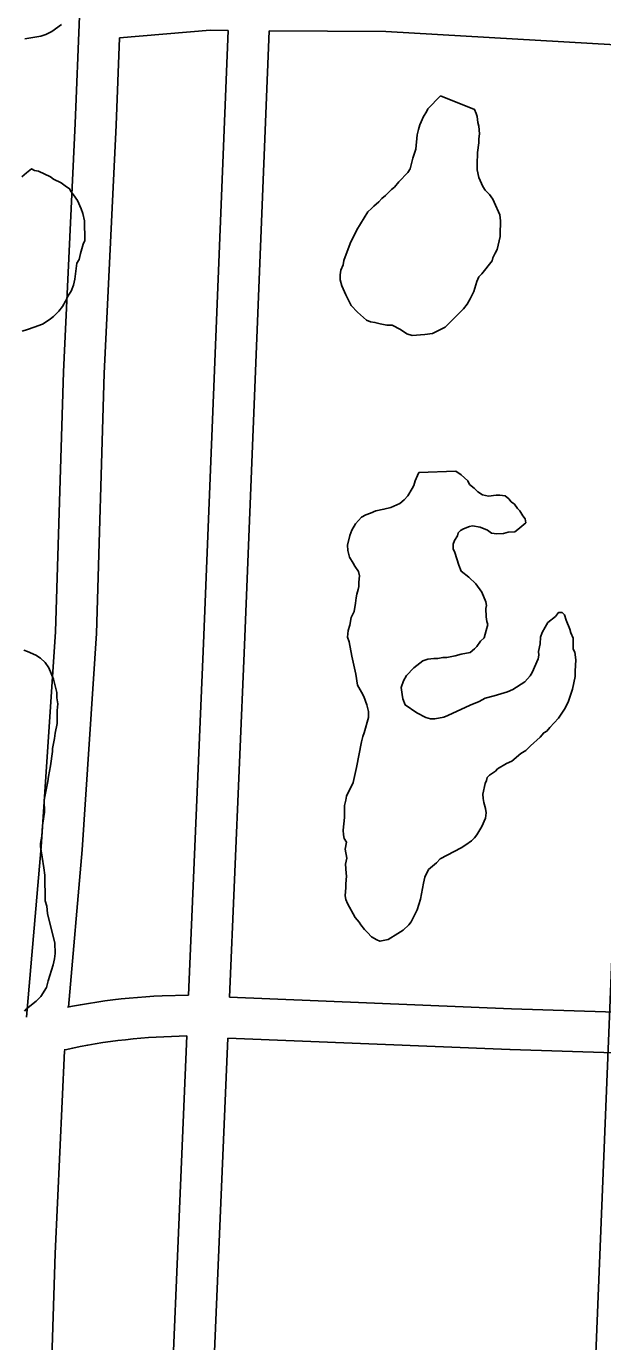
# Model space of a CAD drawing. Extents: x 3677843 to 3715951, y 511991 to 537744.
# Drawn here: x 3692642 to 3693064, y 525227 to 526190 of the extents above; entities that cross this region are included whole.
import ezdxf

# ---------------------------------------------------------------- set-up
doc = ezdxf.new("R2010")
doc.units = 0
doc.layers.add('V-ROAD-CNTR', color=7, linetype='Continuous')
doc.layers.add('V-SITE-VEGE', color=7, linetype='Continuous')

msp = doc.modelspace()

# ---------------------------------------------------------------- linework, layer by layer
at = {"layer": 'V-ROAD-CNTR'}
for points in [[(3693164.21, 527810.55), (3693013.77, 524096.54), (3692955.35, 522772.91), (3692937.19, 522304.73)], [(3692642.12, 525464.55), (3692652.99, 525589.37), (3692663.53, 525746.86), (3692669.23, 525937.04), (3692677.82, 526119.06), (3692680.96, 526197.56)], [(3692789.82, 526187.18), (3692776.77, 526187.28), (3692710.35, 526181.79)], [(3692760.95, 525480.79), (3692771.88, 525738.25), (3692789.82, 526187.18)], [(3692790.91, 525479.23), (3692801.86, 525737.02), (3692819.84, 526186.95)], [(3693317.3, 526162.53), (3692905.42, 526186.28), (3692819.84, 526186.95)], [(3692672.87, 525471.9), (3692682.9, 525587.06), (3692693.5, 525745.41), (3692699.21, 525935.89), (3692707.79, 526117.75), (3692710.35, 526181.79)], [(3692672.24, 525471.77), (3692675.82, 525472.5), (3692681.74, 525473.6), (3692687.67, 525474.62), (3692693.61, 525475.57), (3692699.57, 525476.43), (3692705.53, 525477.2), (3692711.51, 525477.9), (3692717.5, 525478.51), (3692723.49, 525479.04), (3692729.49, 525479.49), (3692735.5, 525479.86), (3692741.51, 525480.14), (3692760.95, 525480.79)], [(3692790.91, 525479.23), (3692997.47, 525470.75)], [(3692997.33, 525470.76), (3693280.58, 525461.69)], [(3692669.87, 525440.6), (3692670.56, 525440.76), (3692676.04, 525441.94), (3692681.53, 525443.04), (3692687.04, 525444.07), (3692692.57, 525445.03), (3692698.1, 525445.9), (3692703.65, 525446.7), (3692709.2, 525447.43), (3692714.77, 525448.08), (3692720.35, 525448.65), (3692725.93, 525449.14), (3692731.52, 525449.56), (3692737.11, 525449.9), (3692759.69, 525450.96)], [(3692702.21, 524092.96), (3692709.02, 524257.23), (3692759.69, 525450.96)], [(3692732.26, 524093.31), (3692738.99, 524255.97), (3692789.64, 525449.25)], [(3692789.64, 525449.25), (3692996.24, 525440.78)], [(3692996.37, 525440.77), (3693277.98, 525431.76)], [(3692670.08, 525440), (3692663.25, 525291.43), (3692657.64, 525114.82), (3692652.96, 524971.21), (3692642.12, 524769.66)]]:
    msp.add_lwpolyline(points, dxfattribs=at)
at = {"layer": 'V-SITE-VEGE'}
for points in [[(3692667.91, 526191.49), (3692660.82, 526186.41), (3692656.44, 526184.12), (3692652.6, 526182.96), (3692641.03, 526181.11)], [(3692638.84, 526080.04), (3692642.11, 526082.86), (3692645.92, 526085.68), (3692648.15, 526084.61), (3692650.92, 526084.1), (3692659.82, 526079.83), (3692662.06, 526078.22), (3692667.62, 526075.55), (3692670.42, 526073.39), (3692673.77, 526071.23), (3692674.91, 526069.04), (3692676.6, 526066.86), (3692679.44, 526062.49), (3692682.29, 526056.47), (3692683.45, 526053.18), (3692684.65, 526047.67), (3692684.89, 526033.32), (3692683.83, 526030.55), (3692681.73, 526023.89), (3692680.7, 526019.45), (3692679.09, 526016.67), (3692677.62, 526005.05), (3692676.6, 526000.61), (3692675.01, 525996.17), (3692672.85, 525993.37), (3692670.71, 525988.92), (3692668.57, 525985.02), (3692665.87, 525981.67), (3692662.07, 525977.74), (3692659.89, 525976.05), (3692656.61, 525973.78), (3692653.88, 525972.08), (3692647.84, 525969.77), (3692642.9, 525968.03), (3692639.06, 525966.86)], [(3692929.52, 525863.46), (3692956.55, 525864.46), (3692960.46, 525861.77), (3692965.5, 525857.44), (3692966.65, 525854.69), (3692970.01, 525851.99), (3692972.81, 525849.27), (3692976.16, 525847.12), (3692980.59, 525846.09), (3692986.1, 525846.73), (3692988.86, 525846.78), (3692992.74, 525846.29), (3692995.53, 525844.13), (3692997.23, 525841.95), (3692999.46, 525840.33), (3693001.72, 525837.05), (3693003.41, 525835.43), (3693005.68, 525831.6), (3693007.37, 525829.42), (3693007.97, 525826.67), (3693001.98, 525821.6), (3692999.8, 525819.91), (3692994.83, 525819.82), (3692991.54, 525818.67)], [(3692979.07, 525637.93), (3692978, 525635.7), (3692976.48, 525627.95), (3692976.53, 525624.63), (3692977.13, 525621.88), (3692978.3, 525617.48), (3692978.91, 525614.18), (3692978.42, 525610.31), (3692975.77, 525604.19), (3692972, 525598.06), (3692970.38, 525595.82), (3692968.21, 525593.58), (3692963.84, 525590.74), (3692960.57, 525588.48), (3692945.24, 525580.5), (3692942.53, 525577.69), (3692936.54, 525572.63), (3692933.87, 525567.06), (3692932.84, 525562.62), (3692930.82, 525551), (3692928.19, 525543.23), (3692923.92, 525534.32), (3692922.3, 525532.09), (3692917.95, 525528.15), (3692914.12, 525525.88), (3692907.02, 525521.35), (3692900.97, 525520.14), (3692898.74, 525521.21), (3692894.84, 525523.35), (3692892.03, 525526.62), (3692889.78, 525528.79), (3692886.97, 525532.06), (3692885.83, 525534.25), (3692883.01, 525537.51), (3692877.32, 525547.91), (3692876.17, 525550.65), (3692875.57, 525553.4), (3692876.02, 525559.48), (3692875.98, 525562.24), (3692876.44, 525567.77), (3692876.4, 525569.97), (3692875.74, 525576.59), (3692876.77, 525581.02), (3692875.56, 525587.63), (3692876.58, 525592.61), (3692874.88, 525595.35), (3692874.28, 525598.1), (3692874.23, 525601.41), (3692875.17, 525610.81), (3692875.03, 525619.64), (3692876.07, 525623.52), (3692876.57, 525626.29), (3692881.38, 525636.31), (3692883.95, 525647.39), (3692887.51, 525666.22), (3692888.55, 525670.1), (3692889.61, 525672.88), (3692892.73, 525683.97), (3692892.66, 525688.39), (3692891.48, 525693.34), (3692889.17, 525699.38), (3692887.45, 525702.66), (3692884.62, 525707.58), (3692883.37, 525715.84), (3692880.39, 525729.04), (3692878.56, 525739.5), (3692877.4, 525742.8), (3692877.88, 525747.77), (3692878.92, 525751.66), (3692879.93, 525757.19), (3692882.06, 525761.65), (3692883.07, 525767.73), (3692883.55, 525771.61), (3692884.06, 525774.38), (3692885.11, 525777.71), (3692885.62, 525779.92), (3692885.57, 525783.23), (3692886.05, 525787.66), (3692885.44, 525790.96), (3692882.62, 525794.78), (3692881.48, 525796.97), (3692878.65, 525801.34), (3692877.46, 525806.29), (3692877.4, 525810.15), (3692878.93, 525817.35), (3692880.52, 525821.24), (3692883.21, 525825.71), (3692887.54, 525830.75), (3692890.83, 525832.46), (3692894.12, 525833.62), (3692897.96, 525835.33), (3692904.01, 525836.54), (3692908.96, 525837.73), (3692915.54, 525840.6), (3692918.8, 525843.41), (3692921.52, 525846.22), (3692924.74, 525851.79), (3692925.81, 525854.02), (3692926.85, 525857.35), (3692928.45, 525861.24), (3692929.52, 525863.46)], [(3692991.54, 525818.67), (3692986.57, 525818.58), (3692982.7, 525819.07), (3692979.9, 525821.23), (3692974.35, 525823.35), (3692968.81, 525824.36), (3692966.61, 525823.77), (3692962.22, 525822.05), (3692960.03, 525820.9), (3692958.4, 525819.22), (3692957.89, 525817.01), (3692955.73, 525813.66), (3692954.68, 525810.88), (3692954.73, 525807.57), (3692955.88, 525804.83), (3692958.79, 525795.49), (3692960.53, 525791.1), (3692966.12, 525786.78), (3692971.17, 525781.89), (3692975.68, 525775.89), (3692978.56, 525768.76), (3692979.16, 525766.01), (3692978.64, 525763.8), (3692978.75, 525757.72), (3692979.35, 525754.42), (3692979.94, 525752.22), (3692978.91, 525747.79), (3692977.34, 525742.24), (3692974.62, 525739.99), (3692971.93, 525736.08), (3692970.29, 525734.4), (3692967.03, 525731.58), (3692960.43, 525730.37), (3692956.03, 525729.19), (3692949.97, 525727.99), (3692947.21, 525727.94), (3692943.36, 525727.33), (3692940.6, 525727.28), (3692936.2, 525726.66), (3692932.35, 525725.49), (3692925.81, 525720.41), (3692920.38, 525714.8), (3692918.24, 525710.9), (3692916.66, 525705.9), (3692917.3, 525700.95), (3692917.91, 525697.64), (3692919.63, 525693.26), (3692928.01, 525687.32), (3692934.69, 525684.12), (3692938.02, 525683.07), (3692941.33, 525683.12), (3692947.94, 525684.34), (3692950.68, 525685.49), (3692967.12, 525692.94), (3692973.69, 525695.81), (3692978.08, 525698.09), (3692984.67, 525699.85), (3692994.56, 525702.78), (3692998.4, 525704.5), (3693007.14, 525710.16), (3693010.93, 525714.64), (3693012.55, 525716.88), (3693016.8, 525726.89), (3693017.3, 525729.65), (3693017.26, 525732.41), (3693018.27, 525737.95), (3693018.74, 525742.93), (3693019.79, 525746.26), (3693021.93, 525750.16), (3693024.08, 525753.51), (3693029.53, 525758.01), (3693031.69, 525760.81), (3693034.45, 525760.85), (3693036.14, 525759.23), (3693037.31, 525755.38), (3693040.17, 525748.8), (3693040.77, 525746.05), (3693042.49, 525742.22), (3693042.63, 525733.94), (3693043.77, 525731.75), (3693044.41, 525726.24), (3693044, 525717.95), (3693044.06, 525714.09), (3693042.01, 525704.67), (3693038.85, 525695.23), (3693036.18, 525690.21), (3693031.87, 525683.52), (3693025.35, 525676.79), (3693023.19, 525673.99), (3693021, 525672.85), (3693018.3, 525669.49), (3693011.22, 525663.3), (3693007.97, 525659.94), (3693004.14, 525657.66), (3692997.61, 525652.04), (3692993.77, 525650.31), (3692987.21, 525646.34), (3692985.58, 525644.66), (3692981.21, 525641.82), (3692979.59, 525640.14), (3692979.07, 525637.93)], [(3692640.16, 525733.35), (3692642.94, 525732.29), (3692649.06, 525729.63), (3692652.41, 525727.48), (3692655.77, 525724.22), (3692658.6, 525720.41), (3692662.04, 525712.18), (3692664.42, 525702.28), (3692664.48, 525698.42), (3692665.11, 525694.01), (3692664.64, 525689.03), (3692664.79, 525679.65), (3692663.25, 525672.45), (3692662.77, 525668.58), (3692661.23, 525661.37), (3692661.26, 525659.17), (3692659.78, 525648.65), (3692658.25, 525640.9), (3692657.77, 525637.03), (3692655.23, 525623.73), (3692655.38, 525614.35), (3692654.88, 525611.58), (3692653.88, 525604.94), (3692653.46, 525597.2), (3692652.45, 525591.67), (3692652.48, 525589.46), (3692654.95, 525574.04), (3692655.59, 525568.53), (3692655.9, 525549.76), (3692657.07, 525545.92), (3692657.71, 525540.41), (3692660.08, 525530.51), (3692663.04, 525518.96), (3692663.16, 525511.24), (3692662.68, 525507.36), (3692661.65, 525502.93), (3692660.6, 525499.05), (3692657.97, 525491.28), (3692656.95, 525486.29), (3692652.64, 525479.59), (3692649.39, 525476.23), (3692642.3, 525470.59), (3692640.68, 525468.9)]]:
    msp.add_lwpolyline(points, dxfattribs=at)
msp.add_lwpolyline([(3692945.38, 526139.22), (3692970.39, 526129.14), (3692971.54, 526126.4), (3692972.13, 526124.2), (3692972.75, 526119.8), (3692973.35, 526117.05), (3692973.99, 526111.54), (3692973.5, 526107.66), (3692973.55, 526104.91), (3692972.57, 526097.71), (3692972.16, 526088.87), (3692972.22, 526085.01), (3692973.42, 526079.51), (3692976.29, 526072.93), (3692977.99, 526070.2), (3692981.36, 526066.94), (3692983.62, 526063.66), (3692984.76, 526061.47), (3692988.78, 526052.15), (3692989.4, 526047.75), (3692989.44, 526045.54), (3692988.98, 526040.01), (3692989.04, 526036.15), (3692986.99, 526026.73), (3692985.38, 526023.94), (3692983.78, 526020.6), (3692983.26, 526018.39), (3692975.69, 526008.88), (3692973.52, 526006.63), (3692971.92, 526003.29), (3692969.83, 525996.08), (3692967.16, 525990.52), (3692965.02, 525986.61), (3692962.31, 525983.26), (3692951.45, 525972.59), (3692948.73, 525969.78), (3692939.42, 525965.21), (3692933.92, 525964.57), (3692924.54, 525963.86), (3692920.66, 525964.9), (3692916.19, 525968.14), (3692910.06, 525971.35), (3692906.2, 525971.29), (3692901.21, 525972.31), (3692897.33, 525973.35), (3692894.01, 525973.85), (3692891.23, 525974.9), (3692884.51, 525980.87), (3692880.01, 525985.76), (3692876.02, 525993.42), (3692873.15, 526000), (3692871.97, 526004.4), (3692871.91, 526008.26), (3692872.4, 526011.58), (3692874, 526015.47), (3692874.49, 526018.79), (3692879.26, 526031.02), (3692884.06, 526041.04), (3692892.12, 526054.42), (3692894.85, 526056.67), (3692896.48, 526058.36), (3692900.28, 526061.73), (3692902.45, 526063.97), (3692905.18, 526066.23), (3692909.52, 526070.72), (3692911.7, 526072.41), (3692914.95, 526076.33), (3692921.46, 526083.06), (3692923.07, 526085.85), (3692925.15, 526093.61), (3692927.25, 526100.27), (3692928.18, 526110.78), (3692929.22, 526114.66), (3692930.27, 526117.99), (3692931.34, 526120.22), (3692932.93, 526124.11), (3692935.08, 526127.45), (3692936.15, 526129.68)], close=True, dxfattribs=at)

doc.saveas('drawing.dxf')
